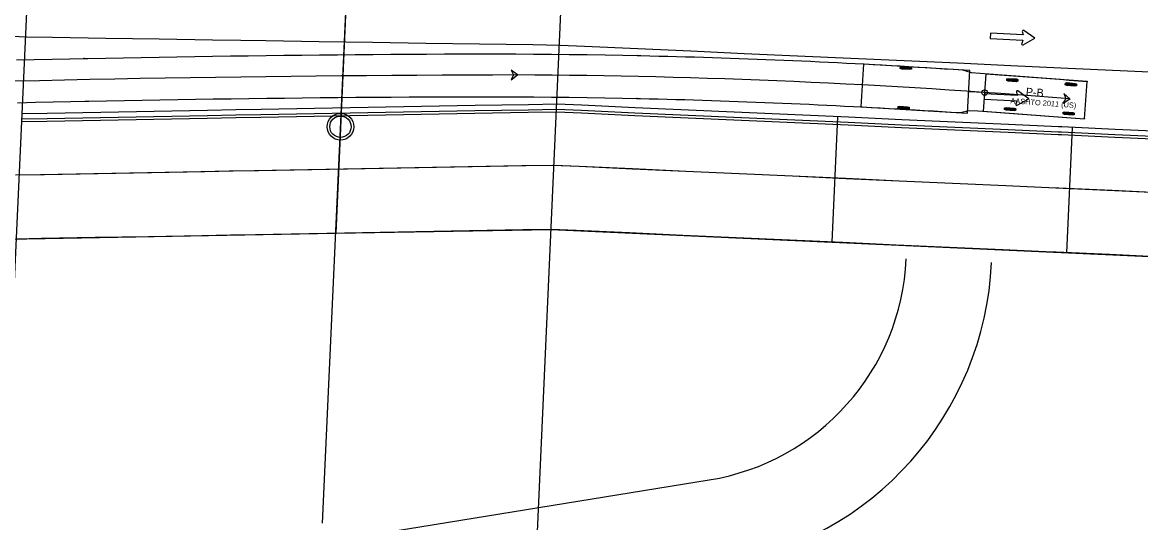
# Model space of a CAD drawing. Extents: x -70 to 701944, y -4 to 666871.
# Drawn here: x 667316.2 to 667525.7, y 656464.1 to 656557.9 of the extents above; entities that cross this region are included whole.
import ezdxf

# ---------------------------------------------------------------- set-up
doc = ezdxf.new("R2010")
doc.units = 0
for name, color, linetype in [('R_Detour', 7, 'Continuous'), ('R_Draft', 7, 'Continuous'), ('R_No Plot', 7, 'Continuous'), ('R_Proposed Road', 7, 'Continuous'), ('R_Striping', 7, 'Continuous'), ('R_Water', 7, 'Continuous'), ('T_Vehicle Path Lt Minor', 7, 'Continuous')]:
    doc.layers.add(name, color=color, linetype=linetype)

msp = doc.modelspace()

# ---------------------------------------------------------------- linework, layer by layer
at = {"layer": 'R_Detour'}
msp.add_line((667372.41, 656464.05), (667377.43, 656575.34), dxfattribs=at)
at = {"layer": 'R_Draft'}
for p, q in [((667312.65, 656464.18), (667323.33, 656700.51)), ((667412.55, 656459.67), (667423.22, 656696))]:
    msp.add_line(p, q, dxfattribs=at)
at = {"layer": 'R_No Plot'}
for p, q in [((667467.88, 656516.7), (667468.94, 656540.17)), ((667511.84, 656514.71), (667512.9, 656538.19)), ((667319.83, 656451.9), (667444.83, 656472.12))]:
    msp.add_line(p, q, dxfattribs=at)
for points in [[(667377.28, 656571.83), (667374.86, 656518.34), (667415.23, 656519.07), (667539.81, 656513.45), (667542.27, 656567.89), (667411.81, 656573.78)], [(667292.11, 656569.97), (667289.7, 656516.8), (667374.86, 656518.34), (667377.31, 656571.83), (667317.89, 656568.96)]]:
    msp.add_lwpolyline(points, close=True, dxfattribs=at)
msp.add_circle((667375.76, 656538.32), 2.5, dxfattribs=at)
for radius in [44, 60]:
    msp.add_arc((667437.8, 656515.56), radius, 279.1916, 357.413, dxfattribs=at)
at = {"layer": 'R_Proposed Road'}
for points in [[(667530.81, 656535.87), (667520.82, 656536.33), (667510.83, 656536.78), (667510.23, 656536.8), (667500.84, 656537.23), (667490.85, 656537.68), (667480.86, 656538.13), (667470.87, 656538.58), (667460.88, 656539.03), (667450.89, 656539.49), (667440.9, 656539.94), (667430.91, 656540.39), (667420.92, 656540.84), (667416.23, 656541.05), (667410.92, 656540.96), (667400.9, 656540.77), (667390.88, 656540.59), (667380.86, 656540.41), (667370.84, 656540.23), (667360.82, 656540.05), (667356.12, 656539.96), (667350.81, 656539.87), (667340.79, 656539.69), (667330.77, 656539.5), (667320.75, 656539.32), (667316.04, 656539.24)], [(667530.83, 656536.37), (667520.84, 656536.83), (667510.85, 656537.28), (667510.25, 656537.3), (667500.86, 656537.73), (667490.87, 656538.18), (667480.88, 656538.63), (667470.89, 656539.08), (667460.9, 656539.53), (667450.91, 656539.98), (667440.92, 656540.44), (667430.93, 656540.89), (667420.94, 656541.34), (667416.25, 656541.55), (667410.94, 656541.45), (667400.92, 656541.27), (667390.9, 656541.09), (667380.88, 656540.91), (667370.87, 656540.73), (667360.85, 656540.55), (667356.14, 656540.46), (667350.83, 656540.37), (667340.81, 656540.19), (667330.79, 656540), (667320.77, 656539.82), (667316.07, 656539.74)], [(667530.88, 656537.37), (667520.89, 656537.82), (667510.9, 656538.28), (667510.3, 656538.3), (667500.91, 656538.73), (667490.92, 656539.18), (667480.93, 656539.63), (667470.94, 656540.08), (667460.95, 656540.53), (667450.96, 656540.98), (667440.97, 656541.44), (667430.98, 656541.89), (667420.99, 656542.34), (667416.29, 656542.55), (667410.98, 656542.45), (667400.97, 656542.27), (667390.95, 656542.09), (667380.93, 656541.91), (667370.91, 656541.73), (667360.89, 656541.55), (667356.18, 656541.46), (667350.87, 656541.37), (667340.86, 656541.18), (667330.84, 656541), (667320.82, 656540.82), (667316.11, 656540.74)], [(667723.39, 656517.15), (667509.81, 656526.8), (667500.42, 656527.23), (667490.42, 656527.68), (667480.43, 656528.13), (667470.44, 656528.58), (667460.45, 656529.03), (667450.46, 656529.48), (667440.47, 656529.94), (667430.48, 656530.39), (667420.49, 656530.84), (667415.42, 656531.07), (667409.73, 656530.96), (667399.71, 656530.78), (667389.69, 656530.6), (667379.67, 656530.42), (667369.65, 656530.24), (667359.63, 656530.06), (667354.92, 656529.97), (667349.61, 656529.88), (667339.59, 656529.69), (667329.57, 656529.51), (667319.55, 656529.33), (667314.84, 656529.25)], [(667530.36, 656525.88), (667520.37, 656526.34), (667510.38, 656526.79), (667509.78, 656526.81), (667500.39, 656527.24), (667490.4, 656527.69), (667480.41, 656528.14), (667470.42, 656528.59), (667460.43, 656529.04), (667450.44, 656529.5), (667440.45, 656529.95), (667430.46, 656530.4), (667420.47, 656530.85), (667415.78, 656531.06), (667410.47, 656530.97), (667400.45, 656530.78), (667390.43, 656530.6), (667380.41, 656530.42), (667370.39, 656530.24), (667360.37, 656530.06), (667355.66, 656529.97), (667350.36, 656529.88), (667340.34, 656529.7), (667330.32, 656529.51), (667320.3, 656529.33), (667315.59, 656529.25)], [(667529.82, 656513.9), (667519.83, 656514.35), (667509.84, 656514.8), (667509.24, 656514.83), (667499.85, 656515.25), (667489.86, 656515.7), (667479.87, 656516.15), (667469.88, 656516.61), (667459.89, 656517.06), (667449.9, 656517.51), (667439.91, 656517.96), (667429.92, 656518.41), (667419.93, 656518.86), (667415.23, 656519.07), (667409.92, 656518.98), (667399.91, 656518.8), (667389.89, 656518.62), (667379.87, 656518.43), (667369.85, 656518.25), (667359.83, 656518.07), (667355.12, 656517.99), (667349.81, 656517.89), (667339.8, 656517.71), (667329.78, 656517.53), (667319.76, 656517.35), (667315.05, 656517.26)]]:
    msp.add_lwpolyline(points, dxfattribs=at)
at = {"layer": 'R_Striping'}
for p, q in [((667497.52, 656555.85), (667497.47, 656554.83)), ((667496.41, 656544.51), (667496.35, 656543.49))]:
    msp.add_line(p, q, dxfattribs=at)
for points in [[(667724.3, 656539.67), (667510.75, 656549.32), (667501.36, 656549.75), (667491.37, 656550.2), (667481.39, 656550.65), (667471.4, 656551.1), (667461.41, 656551.55), (667451.42, 656552), (667441.43, 656552.46), (667431.44, 656552.91), (667421.45, 656553.36), (667416.92, 656553.56), (667411.79, 656553.64), (667401.79, 656553.79), (667391.78, 656553.94), (667381.78, 656554.1), (667371.78, 656554.25), (667361.78, 656554.4), (667357.08, 656554.47), (667351.78, 656554.55), (667341.77, 656554.7), (667331.77, 656554.85), (667321.77, 656555.01), (667316.9, 656555.08), (667311.45, 656555.33)], [(667503.5, 656556.17), (667503.66, 656555.54), (667497.52, 656555.85)], [(667503.67, 656553.68), (667505.84, 656554.92), (667503.8, 656556.37)], [(667497.47, 656554.83), (667503.61, 656554.52), (667503.39, 656553.91)], [(667502.39, 656544.82), (667502.55, 656544.2), (667496.41, 656544.51)], [(667502.55, 656542.34), (667504.72, 656543.57), (667502.69, 656545.03)], [(667496.35, 656543.49), (667502.5, 656543.17), (667502.28, 656542.57)]]:
    msp.add_lwpolyline(points, dxfattribs=at)
for centre, start, end in [((667503.69, 656556.21), 54.4997, 194.035), ((667503.57, 656553.85), 160.1526, 299.6878), ((667502.58, 656544.87), 54.4997, 194.035), ((667502.46, 656542.5), 160.1526, 299.6878)]:
    msp.add_arc(centre, 0.192, start, end, dxfattribs=at)
at = {"layer": 'R_Water'}
msp.add_circle((667375.76, 656538.32), 2, dxfattribs=at)
at = {"layer": 'T_Vehicle Path Lt Minor'}
for p, q in [((667473.72, 656550.06), (667473.25, 656542.07)), ((667493.69, 656548.88), (667473.72, 656550.06)), ((667482.72, 656549.13), (667480.64, 656549.26)), ((667482.73, 656549.26), (667480.65, 656549.39)), ((667482.74, 656549.39), (667480.66, 656549.52)), ((667493.21, 656540.89), (667493.69, 656548.88)), ((667493.69, 656548.88), (667493.69, 656548.88)), ((667496.7, 656548.2), (667496.19, 656541.22)), ((667515.65, 656546.79), (667496.7, 656548.2)), ((667502.66, 656546.86), (667500.59, 656547.02)), ((667502.67, 656546.99), (667500.6, 656547.15)), ((667502.68, 656547.12), (667500.61, 656547.28)), ((667496.45, 656544.71), (667493.45, 656544.88)), ((667513.63, 656546.04), (667511.56, 656546.21)), ((667513.64, 656546.17), (667511.57, 656546.34)), ((667513.66, 656546.3), (667511.58, 656546.47)), ((667515.13, 656539.81), (667515.65, 656546.79)), ((667515.65, 656546.79), (667515.65, 656546.79)), ((667473.25, 656542.07), (667493.21, 656540.89)), ((667482.28, 656541.67), (667480.2, 656541.79)), ((667482.29, 656541.8), (667480.21, 656541.92)), ((667482.3, 656541.93), (667480.22, 656542.05)), ((667496.19, 656541.22), (667515.13, 656539.81)), ((667502.26, 656541.4), (667500.18, 656541.55)), ((667502.27, 656541.53), (667500.19, 656541.68)), ((667502.28, 656541.66), (667500.2, 656541.81)), ((667513.22, 656540.57), (667511.15, 656540.75)), ((667513.23, 656540.7), (667511.16, 656540.88)), ((667513.25, 656540.83), (667511.17, 656541.01))]:
    msp.add_line(p, q, dxfattribs=at)
for points in [[(667315.04, 656550.83), (667318.38, 656550.91), (667321.72, 656550.98), (667325.06, 656551.05), (667327.73, 656551.11)], [(667327.73, 656551.11), (667328.4, 656551.12), (667331.74, 656551.19), (667335.08, 656551.25), (667338.42, 656551.31), (667341.76, 656551.37), (667345.1, 656551.43), (667348.44, 656551.48), (667351.78, 656551.53), (667355.13, 656551.58), (667358.47, 656551.63), (667361.81, 656551.67), (667365.15, 656551.71), (667368.49, 656551.75), (667371.83, 656551.78), (667375.17, 656551.82), (667378.51, 656551.85), (667381.85, 656551.87), (667385.2, 656551.9), (667388.54, 656551.92), (667391.88, 656551.94), (667395.22, 656551.96), (667398.56, 656551.97), (667401.9, 656551.98), (667405.25, 656551.97), (667408.59, 656551.96), (667411.93, 656551.94), (667415.28, 656551.91), (667418.63, 656551.88), (667421.98, 656551.83), (667425.33, 656551.78), (667428.68, 656551.72), (667431.36, 656551.66)], [(667431.36, 656551.66), (667432.03, 656551.65), (667433.71, 656551.61), (667435.38, 656551.57), (667437.06, 656551.53), (667438.73, 656551.49), (667440.41, 656551.44), (667442.08, 656551.39), (667443.76, 656551.34), (667445.43, 656551.29), (667447.11, 656551.23), (667448.78, 656551.18), (667450.46, 656551.12), (667452.13, 656551.06), (667453.81, 656551), (667455.48, 656550.93), (667457.16, 656550.86), (667458.83, 656550.8), (667460.5, 656550.72), (667462.18, 656550.65), (667463.85, 656550.58), (667465.53, 656550.5), (667467.2, 656550.42), (667468.87, 656550.34), (667470.55, 656550.25), (667472.22, 656550.17), (667473.89, 656550.08), (667475.57, 656549.99), (667477.24, 656549.9), (667478.91, 656549.8), (667480.59, 656549.7), (667482.26, 656549.61), (667483.93, 656549.51), (667485.6, 656549.4), (667487.28, 656549.3), (667488.95, 656549.19), (667490.62, 656549.08), (667492.29, 656548.97), (667493.94, 656548.46), (667495.61, 656548.34), (667497.28, 656548.22), (667498.95, 656548.1), (667500.62, 656547.98), (667502.29, 656547.86), (667503.96, 656547.73), (667505.63, 656547.6), (667507.3, 656547.47), (667508.97, 656547.34), (667510.64, 656547.21), (667512.31, 656547.07), (667513.98, 656546.93), (667515.65, 656546.79)], [(667315.25, 656542.81), (667318.59, 656542.89), (667321.92, 656542.97), (667325.25, 656543.04), (667327.92, 656543.09)], [(667327.92, 656543.09), (667328.59, 656543.11), (667331.92, 656543.17), (667335.26, 656543.24), (667338.59, 656543.3), (667341.93, 656543.36), (667345.26, 656543.41), (667348.6, 656543.47), (667351.93, 656543.52), (667355.26, 656543.57), (667358.6, 656543.61), (667361.93, 656543.66), (667365.27, 656543.7), (667368.6, 656543.73), (667371.94, 656543.77), (667375.27, 656543.8), (667378.61, 656543.83), (667381.94, 656543.86), (667385.28, 656543.88), (667388.61, 656543.9), (667391.95, 656543.92), (667395.28, 656543.93), (667398.62, 656543.94), (667401.95, 656543.94), (667405.29, 656543.93), (667408.62, 656543.92), (667411.96, 656543.89), (667415.29, 656543.86), (667418.62, 656543.83), (667421.95, 656543.78), (667425.28, 656543.73), (667428.61, 656543.67), (667431.28, 656543.61)], [(667431.28, 656543.61), (667431.94, 656543.6), (667433.61, 656543.56), (667435.27, 656543.52), (667436.94, 656543.48), (667438.6, 656543.43), (667440.27, 656543.39), (667441.93, 656543.34), (667443.6, 656543.29), (667445.26, 656543.24), (667446.93, 656543.18), (667448.59, 656543.13), (667450.25, 656543.07), (667451.92, 656543.01), (667453.58, 656542.94), (667455.25, 656542.88), (667456.91, 656542.81), (667458.58, 656542.74), (667460.24, 656542.67), (667461.9, 656542.6), (667463.57, 656542.52), (667465.23, 656542.45), (667466.89, 656542.37), (667468.56, 656542.29), (667470.22, 656542.2), (667471.88, 656542.12), (667473.55, 656542.03), (667475.21, 656541.94), (667476.87, 656541.85), (667478.54, 656541.75), (667480.2, 656541.66), (667481.86, 656541.56), (667483.52, 656541.46), (667485.19, 656541.36), (667486.85, 656541.27), (667488.51, 656541.17), (667490.18, 656541.07), (667491.84, 656540.97), (667493.53, 656541.39), (667495.19, 656541.28), (667496.86, 656541.16), (667498.52, 656541.04), (667500.18, 656540.92), (667501.84, 656540.8), (667503.5, 656540.67), (667505.16, 656540.55), (667506.83, 656540.43), (667508.49, 656540.3), (667510.15, 656540.18), (667511.81, 656540.06), (667513.47, 656539.93), (667515.13, 656539.81)]]:
    msp.add_lwpolyline(points, dxfattribs=at)
for points in [[(667408.94, 656548.02), (667407.75, 656548.93), (667408.19, 656548.02), (667407.75, 656547.1)], [(667482.74, 656549.42), (667482.72, 656549.1), (667482.43, 656549.02), (667480.93, 656549.11), (667480.64, 656549.22), (667480.66, 656549.55), (667480.96, 656549.63), (667482.46, 656549.54)], [(667502.69, 656547.15), (667502.66, 656546.83), (667502.36, 656546.75), (667500.87, 656546.86), (667500.58, 656546.98), (667500.61, 656547.31), (667500.91, 656547.38), (667502.4, 656547.27)], [(667513.66, 656546.33), (667513.63, 656546.01), (667513.33, 656545.93), (667511.84, 656546.06), (667511.55, 656546.18), (667511.58, 656546.5), (667511.88, 656546.58), (667513.38, 656546.45)], [(667512.4, 656543.52), (667511.29, 656544.53), (667511.65, 656543.58), (667511.14, 656542.71)], [(667482.3, 656541.96), (667482.28, 656541.63), (667481.98, 656541.55), (667480.49, 656541.64), (667480.2, 656541.76), (667480.22, 656542.08), (667480.52, 656542.16), (667482.02, 656542.07)], [(667502.28, 656541.69), (667502.26, 656541.37), (667501.96, 656541.29), (667500.46, 656541.4), (667500.18, 656541.52), (667500.2, 656541.84), (667500.5, 656541.92), (667502, 656541.81)], [(667513.25, 656540.87), (667513.22, 656540.54), (667512.92, 656540.47), (667511.43, 656540.59), (667511.15, 656540.71), (667511.17, 656541.04), (667511.47, 656541.11), (667512.97, 656540.99)]]:
    msp.add_lwpolyline(points, close=True, dxfattribs=at)
for centre, radius in [((667327.73, 656551.11), 0.0417), ((667327.73, 656551.11), 0.0417), ((667431.36, 656551.66), 0.0417), ((667431.36, 656551.66), 0.0417), ((667408.94, 656548.02), 0.0417), ((667408.94, 656548.02), 0.0417), ((667515.65, 656546.79), 0.0417), ((667496.45, 656544.71), 0.533), ((667327.92, 656543.09), 0.0417), ((667327.92, 656543.09), 0.0417), ((667431.28, 656543.61), 0.0417), ((667431.28, 656543.61), 0.0417), ((667512.4, 656543.52), 0.0417), ((667515.13, 656539.81), 0.0417)]:
    msp.add_circle(centre, radius, dxfattribs=at)
for centre, radius, start, end in [((667414.31, 652344.34), 4203.68, 90.07319, 92.12979), ((667403.16, 655222.1), 1325.93, 85.27407, 89.75006)]:
    msp.add_arc(centre, radius, start, end, dxfattribs=at)

# ---------------------------------------------------------------- texts
for s, height, p in [('P-B', 1.5, (667504.13, 656544.14)), ('AASHTO 2011 (US)', 1, (667501.26, 656542.72))]:
    msp.add_text(s, height=height, rotation=355.7566, dxfattribs=at).set_placement(p)

doc.saveas('drawing.dxf')
